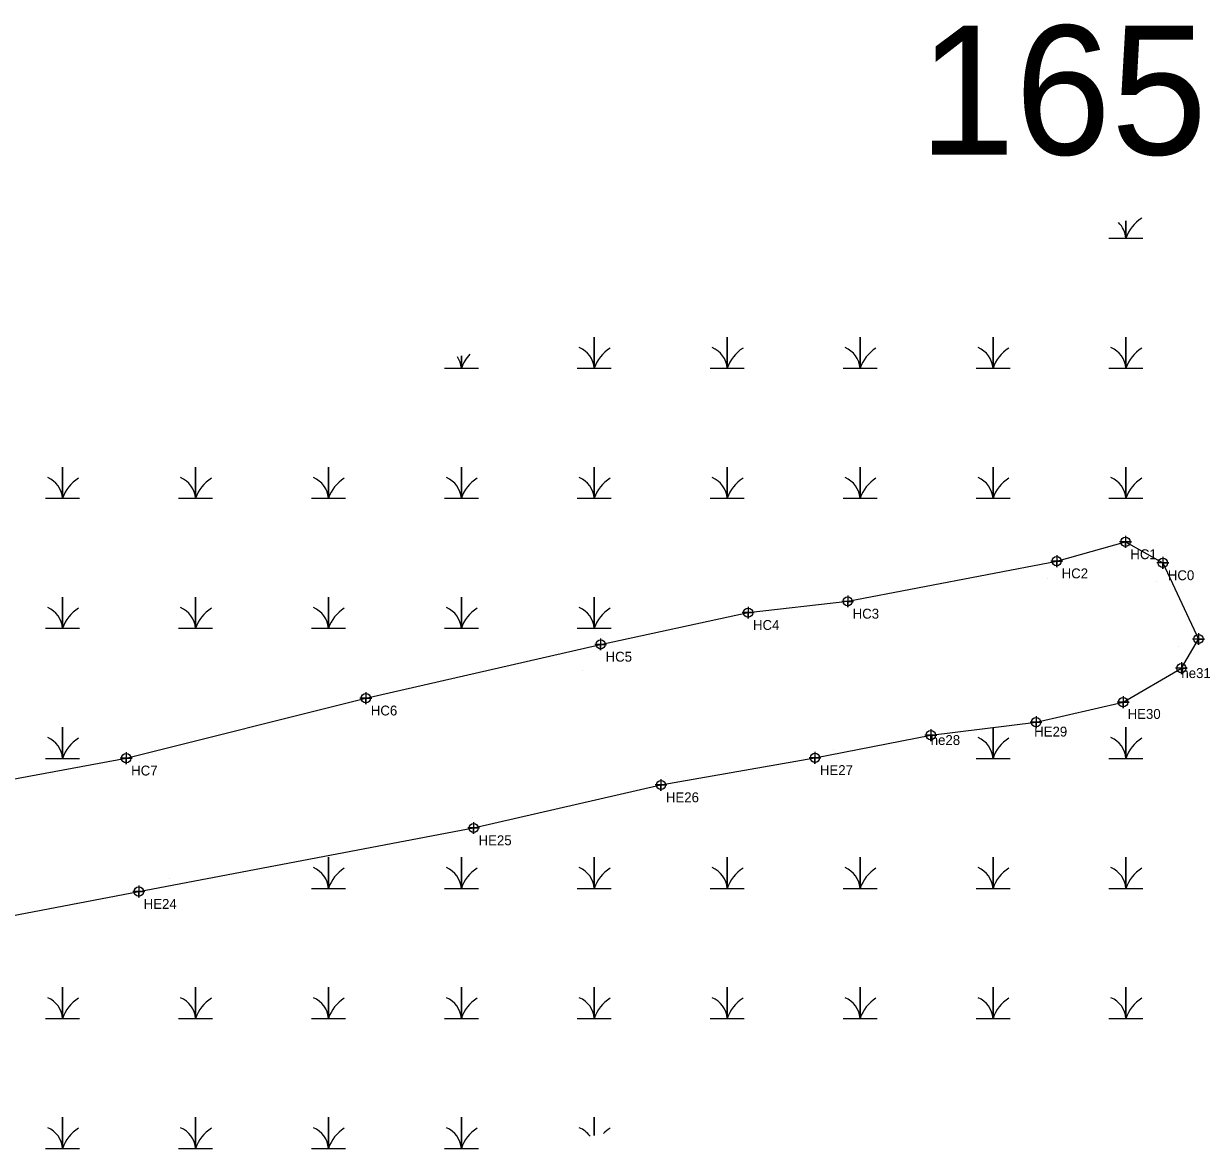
# Model space of a CAD drawing. Extents: x 2072529 to 2268796, y 436423 to 470406.
# Drawn here: x 2185430 to 2186027, y 453067 to 453636 of the extents above; entities that cross this region are included whole.
import ezdxf

# ---------------------------------------------------------------- set-up
doc = ezdxf.new("R2010")
doc.units = 0
for name, color, linetype in [('Default', 7, 'Continuous'), ('Exist Environmental Wetland Boundary', 7, 'Continuous'), ('Exist Environmental Wetland Boundary Cogo Comment', 7, 'Continuous'), ('Exist Environmental Wetland Boundary Cogo Point CELL', 7, 'Continuous'), ('Old_Level_20', 7, 'Continuous')]:
    doc.layers.add(name, color=color, linetype=linetype)

msp = doc.modelspace()

# ---------------------------------------------------------------- linework, layer by layer
at = {"layer": 'Exist Environmental Wetland Boundary'}
for points in [[(2185987.26, 453376.96), (2185987.26, 453370.96), (2185987.26, 453373.96), (2185990.26, 453373.96), (2185984.26, 453373.96)], [(2185952.49, 453367.25), (2185952.49, 453361.25), (2185952.49, 453364.25), (2185955.49, 453364.25), (2185949.49, 453364.25)], [(2186006.22, 453366.32), (2186006.22, 453360.32), (2186006.22, 453363.32), (2186009.22, 453363.32), (2186003.22, 453363.32)], [(2185846.75, 453346.87), (2185846.75, 453340.87), (2185846.75, 453343.87), (2185849.75, 453343.87), (2185843.75, 453343.87)], [(2185796.34, 453341.15), (2185796.34, 453335.15), (2185796.34, 453338.15), (2185799.34, 453338.15), (2185793.34, 453338.15)], [(2186024.19, 453327.8), (2186024.19, 453321.8), (2186024.19, 453324.8), (2186027.19, 453324.8), (2186021.19, 453324.8)], [(2185721.74, 453325.09), (2185721.74, 453319.09), (2185721.74, 453322.09), (2185724.74, 453322.09), (2185718.74, 453322.09)], [(2186015.58, 453313.05), (2186015.58, 453307.05), (2186015.58, 453310.05), (2186018.58, 453310.05), (2186012.58, 453310.05)], [(2185602.96, 453297.86), (2185602.96, 453291.86), (2185602.96, 453294.86), (2185605.96, 453294.86), (2185599.96, 453294.86)], [(2185986.08, 453295.81), (2185986.08, 453289.81), (2185986.08, 453292.81), (2185989.08, 453292.81), (2185983.08, 453292.81)], [(2185942.05, 453285.7), (2185942.05, 453279.7), (2185942.05, 453282.7), (2185945.05, 453282.7), (2185939.05, 453282.7)], [(2185888.76, 453279.18), (2185888.76, 453273.18), (2185888.76, 453276.18), (2185891.76, 453276.18), (2185885.76, 453276.18)], [(2185481.7, 453267.48), (2185481.7, 453261.48), (2185481.7, 453264.48), (2185484.7, 453264.48), (2185478.7, 453264.48)], [(2185830.18, 453267.7), (2185830.18, 453261.7), (2185830.18, 453264.7), (2185833.18, 453264.7), (2185827.18, 453264.7)], [(2185752.26, 453253.92), (2185752.26, 453247.92), (2185752.26, 453250.92), (2185755.26, 453250.92), (2185749.26, 453250.92)], [(2185657.48, 453232.17), (2185657.48, 453226.17), (2185657.48, 453229.17), (2185660.48, 453229.17), (2185654.48, 453229.17)], [(2185488.04, 453199.98), (2185488.04, 453193.98), (2185488.04, 453196.98), (2185491.04, 453196.98), (2185485.04, 453196.98)]]:
    msp.add_lwpolyline(points, dxfattribs=at)
for centre in [(2185987.26, 453373.96), (2185952.49, 453364.25), (2186006.22, 453363.32), (2185846.75, 453343.87), (2185796.34, 453338.15), (2186024.19, 453324.8), (2185721.74, 453322.09), (2186015.58, 453310.05), (2185602.96, 453294.86), (2185986.08, 453292.81), (2185942.05, 453282.7), (2185888.76, 453276.18), (2185481.7, 453264.48), (2185830.18, 453264.7), (2185752.26, 453250.92), (2185657.48, 453229.17), (2185488.04, 453196.98)]:
    msp.add_circle(centre, 2.34, dxfattribs=at)
at = {"layer": 'Exist Environmental Wetland Boundary Cogo Point CELL'}
for points in [[(2185978.92, 453527.61), (2185987.52, 453527.61), (2185987.52, 453536.43)], [(2185987.52, 453536.43), (2185987.52, 453527.61), (2185996.12, 453527.61)], [(2185709.92, 453461.81), (2185718.52, 453461.81), (2185718.52, 453477.59), (2185718.52, 453461.81), (2185727.12, 453461.81)], [(2185777.17, 453461.81), (2185785.77, 453461.81), (2185785.77, 453477.59), (2185785.77, 453461.81), (2185794.37, 453461.81)], [(2185844.42, 453461.81), (2185853.02, 453461.81), (2185853.02, 453477.59), (2185853.02, 453461.81), (2185861.62, 453461.81)], [(2185911.67, 453461.81), (2185920.27, 453461.81), (2185920.27, 453477.59), (2185920.27, 453461.81), (2185928.87, 453461.81)], [(2185978.92, 453461.81), (2185987.52, 453461.81), (2185987.52, 453477.59), (2185987.52, 453461.81), (2185996.12, 453461.81)], [(2185642.67, 453461.81), (2185651.27, 453461.81), (2185651.27, 453468.06)], [(2185651.27, 453468.06), (2185651.27, 453461.81), (2185659.87, 453461.81)], [(2185440.92, 453396.01), (2185449.52, 453396.01), (2185449.52, 453411.79), (2185449.52, 453396.01), (2185458.12, 453396.01)], [(2185508.17, 453396.01), (2185516.77, 453396.01), (2185516.77, 453411.79), (2185516.77, 453396.01), (2185525.37, 453396.01)], [(2185575.42, 453396.01), (2185584.02, 453396.01), (2185584.02, 453411.79), (2185584.02, 453396.01), (2185592.62, 453396.01)], [(2185642.67, 453396.01), (2185651.27, 453396.01), (2185651.27, 453411.79), (2185651.27, 453396.01), (2185659.87, 453396.01)], [(2185709.92, 453396.01), (2185718.52, 453396.01), (2185718.52, 453411.79), (2185718.52, 453396.01), (2185727.12, 453396.01)], [(2185777.17, 453396.01), (2185785.77, 453396.01), (2185785.77, 453411.79), (2185785.77, 453396.01), (2185794.37, 453396.01)], [(2185844.42, 453396.01), (2185853.02, 453396.01), (2185853.02, 453411.79), (2185853.02, 453396.01), (2185861.62, 453396.01)], [(2185911.67, 453396.01), (2185920.27, 453396.01), (2185920.27, 453411.79), (2185920.27, 453396.01), (2185928.87, 453396.01)], [(2185978.92, 453396.01), (2185987.52, 453396.01), (2185987.52, 453411.79), (2185987.52, 453396.01), (2185996.12, 453396.01)], [(2185440.92, 453330.21), (2185449.52, 453330.21), (2185449.52, 453345.99), (2185449.52, 453330.21), (2185458.12, 453330.21)], [(2185508.17, 453330.21), (2185516.77, 453330.21), (2185516.77, 453345.99), (2185516.77, 453330.21), (2185525.37, 453330.21)], [(2185575.42, 453330.21), (2185584.02, 453330.21), (2185584.02, 453345.99), (2185584.02, 453330.21), (2185592.62, 453330.21)], [(2185642.67, 453330.21), (2185651.27, 453330.21), (2185651.27, 453345.99), (2185651.27, 453330.21), (2185659.87, 453330.21)], [(2185709.92, 453330.21), (2185718.52, 453330.21), (2185718.52, 453345.99), (2185718.52, 453330.21), (2185727.12, 453330.21)], [(2185440.92, 453264.41), (2185449.52, 453264.41), (2185449.52, 453280.19), (2185449.52, 453264.41), (2185458.12, 453264.41)], [(2185911.67, 453264.41), (2185920.27, 453264.41), (2185920.27, 453280.03)], [(2185920.27, 453280.03), (2185920.27, 453264.41), (2185928.87, 453264.41)], [(2185978.92, 453264.41), (2185987.52, 453264.41), (2185987.52, 453280.19), (2185987.52, 453264.41), (2185996.12, 453264.41)], [(2185575.42, 453198.61), (2185584.02, 453198.61), (2185584.02, 453214.39), (2185584.02, 453198.61), (2185592.62, 453198.61)], [(2185642.67, 453198.61), (2185651.27, 453198.61), (2185651.27, 453214.39), (2185651.27, 453198.61), (2185659.87, 453198.61)], [(2185709.92, 453198.61), (2185718.52, 453198.61), (2185718.52, 453214.39), (2185718.52, 453198.61), (2185727.12, 453198.61)], [(2185777.17, 453198.61), (2185785.77, 453198.61), (2185785.77, 453214.39), (2185785.77, 453198.61), (2185794.37, 453198.61)], [(2185844.42, 453198.61), (2185853.02, 453198.61), (2185853.02, 453214.39), (2185853.02, 453198.61), (2185861.62, 453198.61)], [(2185911.67, 453198.61), (2185920.27, 453198.61), (2185920.27, 453214.39), (2185920.27, 453198.61), (2185928.87, 453198.61)], [(2185978.92, 453198.61), (2185987.52, 453198.61), (2185987.52, 453214.39), (2185987.52, 453198.61), (2185996.12, 453198.61)], [(2185440.92, 453132.81), (2185449.52, 453132.81), (2185449.52, 453148.59), (2185449.52, 453132.81), (2185458.12, 453132.81)], [(2185508.17, 453132.81), (2185516.77, 453132.81), (2185516.77, 453148.59), (2185516.77, 453132.81), (2185525.37, 453132.81)], [(2185575.42, 453132.81), (2185584.02, 453132.81), (2185584.02, 453148.59), (2185584.02, 453132.81), (2185592.62, 453132.81)], [(2185642.67, 453132.81), (2185651.27, 453132.81), (2185651.27, 453148.59), (2185651.27, 453132.81), (2185659.87, 453132.81)], [(2185709.92, 453132.81), (2185718.52, 453132.81), (2185718.52, 453148.59), (2185718.52, 453132.81), (2185727.12, 453132.81)], [(2185777.17, 453132.81), (2185785.77, 453132.81), (2185785.77, 453148.59), (2185785.77, 453132.81), (2185794.37, 453132.81)], [(2185844.42, 453132.81), (2185853.02, 453132.81), (2185853.02, 453148.59), (2185853.02, 453132.81), (2185861.62, 453132.81)], [(2185911.67, 453132.81), (2185920.27, 453132.81), (2185920.27, 453148.59), (2185920.27, 453132.81), (2185928.87, 453132.81)], [(2185978.92, 453132.81), (2185987.52, 453132.81), (2185987.52, 453148.59), (2185987.52, 453132.81), (2185996.12, 453132.81)], [(2185440.92, 453067.01), (2185449.52, 453067.01), (2185449.52, 453082.79), (2185449.52, 453067.01), (2185458.12, 453067.01)], [(2185508.17, 453067.01), (2185516.77, 453067.01), (2185516.77, 453082.79), (2185516.77, 453067.01), (2185525.37, 453067.01)], [(2185575.42, 453067.01), (2185584.02, 453067.01), (2185584.02, 453082.79), (2185584.02, 453067.01), (2185592.62, 453067.01)], [(2185642.67, 453067.01), (2185651.27, 453067.01), (2185651.27, 453082.79), (2185651.27, 453067.01), (2185659.87, 453067.01)], [(2185718.52, 453073.55), (2185718.52, 453082.79), (2185718.52, 453073.55)]]:
    msp.add_lwpolyline(points, dxfattribs=at)
for centre, radius, start, end in [((2185975.25, 453526.72), 12.3, 4.14034, 46.58619), ((2186005.76, 453521.55), 19.22, 122.12745, 161.62219), ((2185706.25, 453460.92), 12.3, 4.14034, 67.53497), ((2185736.76, 453455.75), 19.22, 122.12745, 161.62219), ((2185773.5, 453460.92), 12.3, 4.14034, 67.53497), ((2185804.01, 453455.75), 19.22, 122.12745, 161.62219), ((2185840.75, 453460.92), 12.3, 4.14034, 67.53497), ((2185871.26, 453455.75), 19.22, 122.12745, 161.62219), ((2185908, 453460.92), 12.3, 4.14034, 67.53497), ((2185938.51, 453455.75), 19.22, 122.12745, 161.62219), ((2185975.25, 453460.92), 12.3, 4.14034, 67.53497), ((2186005.76, 453455.75), 19.22, 122.12745, 161.62219), ((2185639, 453460.92), 12.3, 4.14034, 33.23123), ((2185669.51, 453455.75), 19.22, 136.71945, 161.62219), ((2185437.25, 453395.12), 12.3, 4.14034, 67.53497), ((2185467.76, 453389.95), 19.22, 122.12745, 161.62219), ((2185504.5, 453395.12), 12.3, 4.14034, 67.53497), ((2185535.01, 453389.95), 19.22, 122.12745, 161.62219), ((2185571.75, 453395.12), 12.3, 4.14034, 67.53497), ((2185602.26, 453389.95), 19.22, 122.12745, 161.62219), ((2185639, 453395.12), 12.3, 4.14034, 67.53497), ((2185669.51, 453389.95), 19.22, 122.12745, 161.62219), ((2185706.25, 453395.12), 12.3, 4.14034, 67.53497), ((2185736.76, 453389.95), 19.22, 122.12745, 161.62219), ((2185773.5, 453395.12), 12.3, 4.14034, 67.53497), ((2185804.01, 453389.95), 19.22, 122.12745, 161.62219), ((2185840.75, 453395.12), 12.3, 4.14034, 67.53497), ((2185871.26, 453389.95), 19.22, 122.12745, 161.62219), ((2185908, 453395.12), 12.3, 4.14034, 67.53497), ((2185938.51, 453389.95), 19.22, 122.12745, 161.62219), ((2185975.25, 453395.12), 12.3, 4.14034, 67.53497), ((2186005.76, 453389.95), 19.22, 122.12745, 161.62219), ((2185437.25, 453329.32), 12.3, 4.14034, 67.53497), ((2185467.76, 453324.15), 19.22, 122.12745, 161.62219), ((2185504.5, 453329.32), 12.3, 4.14034, 67.53497), ((2185535.01, 453324.15), 19.22, 122.12745, 161.62219), ((2185571.75, 453329.32), 12.3, 4.14034, 67.53497), ((2185602.26, 453324.15), 19.22, 122.12745, 161.62219), ((2185639, 453329.32), 12.3, 4.14034, 67.53497), ((2185669.51, 453324.15), 19.22, 122.12745, 161.62219), ((2185706.25, 453329.32), 12.3, 4.14034, 67.53497), ((2185736.76, 453324.15), 19.22, 122.12745, 161.62219), ((2185437.25, 453263.52), 12.3, 4.14034, 67.53497), ((2185467.76, 453258.35), 19.22, 122.12745, 161.62219), ((2185908, 453263.52), 12.3, 4.14034, 67.53497), ((2185938.51, 453258.35), 19.22, 122.12745, 161.62219), ((2185975.25, 453263.52), 12.3, 4.14034, 67.53497), ((2186005.76, 453258.35), 19.22, 122.12745, 161.62219), ((2185571.75, 453197.72), 12.3, 4.14034, 67.53497), ((2185602.26, 453192.55), 19.22, 122.12745, 161.62219), ((2185639, 453197.72), 12.3, 4.14034, 67.53497), ((2185669.51, 453192.55), 19.22, 122.12745, 161.62219), ((2185706.25, 453197.72), 12.3, 4.14034, 67.53497), ((2185736.76, 453192.55), 19.22, 122.12745, 161.62219), ((2185773.5, 453197.72), 12.3, 4.14034, 67.53497), ((2185804.01, 453192.55), 19.22, 122.12745, 161.62219), ((2185840.75, 453197.72), 12.3, 4.14034, 67.53497), ((2185871.26, 453192.55), 19.22, 122.12745, 161.62219), ((2185908, 453197.72), 12.3, 4.14034, 67.53497), ((2185938.51, 453192.55), 19.22, 122.12745, 161.62219), ((2185975.25, 453197.72), 12.3, 4.14034, 67.53497), ((2186005.76, 453192.55), 19.22, 122.12745, 161.62219), ((2185437.25, 453131.92), 12.3, 4.14034, 67.53497), ((2185467.76, 453126.75), 19.22, 122.12745, 161.62219), ((2185504.5, 453131.92), 12.3, 4.14034, 67.53497), ((2185535.01, 453126.75), 19.22, 122.12745, 161.62219), ((2185571.75, 453131.92), 12.3, 4.14034, 67.53497), ((2185602.26, 453126.75), 19.22, 122.12745, 161.62219), ((2185639, 453131.92), 12.3, 4.14034, 67.53497), ((2185669.51, 453126.75), 19.22, 122.12745, 161.62219), ((2185706.25, 453131.92), 12.3, 4.14034, 67.53497), ((2185736.76, 453126.75), 19.22, 122.12745, 161.62219), ((2185773.5, 453131.92), 12.3, 4.14034, 67.53497), ((2185804.01, 453126.75), 19.22, 122.12745, 161.62219), ((2185840.75, 453131.92), 12.3, 4.14034, 67.53497), ((2185871.26, 453126.75), 19.22, 122.12745, 161.62219), ((2185908, 453131.92), 12.3, 4.14034, 67.53497), ((2185938.51, 453126.75), 19.22, 122.12745, 161.62219), ((2185975.25, 453131.92), 12.3, 4.14034, 67.53497), ((2186005.76, 453126.75), 19.22, 122.12745, 161.62219), ((2185437.25, 453066.12), 12.3, 4.14034, 67.53497), ((2185467.76, 453060.95), 19.22, 122.12745, 161.62219), ((2185504.5, 453066.12), 12.3, 4.14034, 67.53497), ((2185535.01, 453060.95), 19.22, 122.12745, 161.62219), ((2185571.75, 453066.12), 12.3, 4.14034, 67.53497), ((2185602.26, 453060.95), 19.22, 122.12745, 161.62219), ((2185639, 453066.12), 12.3, 4.14034, 67.53497), ((2185669.51, 453060.95), 19.22, 122.12745, 161.62219), ((2185706.25, 453066.12), 12.3, 34.65888, 67.53497), ((2185736.76, 453060.95), 19.22, 122.12745, 135.22837)]:
    msp.add_arc(centre, radius, start, end, dxfattribs=at)
at = {"layer": 'Old_Level_20'}
for p, q in [((2185947.74, 453355.65), (2185947.74, 453355.65)), ((2186002.8, 453354.08), (2186002.8, 453354.08)), ((2185859.51, 453335.36), (2185859.51, 453335.36)), ((2185799.6, 453331.13), (2185799.6, 453331.13)), ((2186014.23, 453321.09), (2186014.23, 453321.09)), ((2185712.44, 453309.01), (2185712.44, 453309.01)), ((2186015.58, 453310.05), (2186015.58, 453310.05)), ((2185986.08, 453292.81), (2185986.08, 453292.81)), ((2185609.23, 453285.97), (2185609.23, 453285.97)), ((2185942.05, 453282.7), (2185942.05, 453282.7)), ((2185888.76, 453276.18), (2185888.76, 453276.18)), ((2185839.43, 453268.74), (2185839.43, 453268.74)), ((2185488.36, 453262.36), (2185488.36, 453262.36)), ((2185754.31, 453255.41), (2185754.31, 453255.41)), ((2185657.01, 453234.47), (2185657.01, 453234.47)), ((2185503.52, 453203.47), (2185503.52, 453203.47))]:
    msp.add_line(p, q, dxfattribs=at)
for points in [[(2185035.54, 453189.27), (2185047.47, 453170.42), (2185087.53, 453177.63), (2185090.05, 453198.25), (2185098.16, 453236.27), (2185126.21, 453250.87), (2185159.4, 453243.51), (2185177.54, 453239.84), (2185242.22, 453216.35), (2185344.94, 453239.21), (2185481.7, 453264.48), (2185602.96, 453294.86), (2185721.74, 453322.09), (2185796.34, 453338.15), (2185846.75, 453343.9), (2185952.49, 453364.25), (2185987.26, 453373.96), (2186006.22, 453363.32), (2186024.19, 453324.8)], [(2185404.06, 453181.06), (2185488.04, 453196.98), (2185657.48, 453229.17), (2185752.26, 453250.92), (2185830.18, 453264.7), (2185888.76, 453276.18), (2185942.05, 453282.7), (2185986.08, 453292.81), (2186015.58, 453310.05), (2186024.19, 453324.8)]]:
    msp.add_lwpolyline(points, dxfattribs=at)

# ---------------------------------------------------------------- texts
at = {"layer": 'Default'}
msp.add_text('165', height=65.34, dxfattribs=at).set_placement((2185882.79, 453569.95))
at = {"layer": 'Exist Environmental Wetland Boundary Cogo Comment'}
for s, p in [('HC1', (2185989.76, 453365.21)), ('HC2', (2185954.99, 453355.5)), ('HC0', (2186008.72, 453354.57)), ('HC3', (2185849.25, 453335.12)), ('HC4', (2185798.84, 453329.4)), ('HC5', (2185724.24, 453313.34)), ('he31', (2186015.58, 453305.05)), ('HC6', (2185605.46, 453286.11)), ('HE30', (2185988.38, 453284.37)), ('HE29', (2185941.08, 453275.45)), ('he28', (2185888.76, 453271.18)), ('HE27', (2185832.68, 453255.95)), ('HC7', (2185484.2, 453255.73)), ('HE26', (2185754.76, 453242.17)), ('HE25', (2185659.98, 453220.42)), ('HE24', (2185490.54, 453188.23))]:
    msp.add_text(s, height=5, dxfattribs=at).set_placement(p)

doc.saveas('drawing.dxf')
